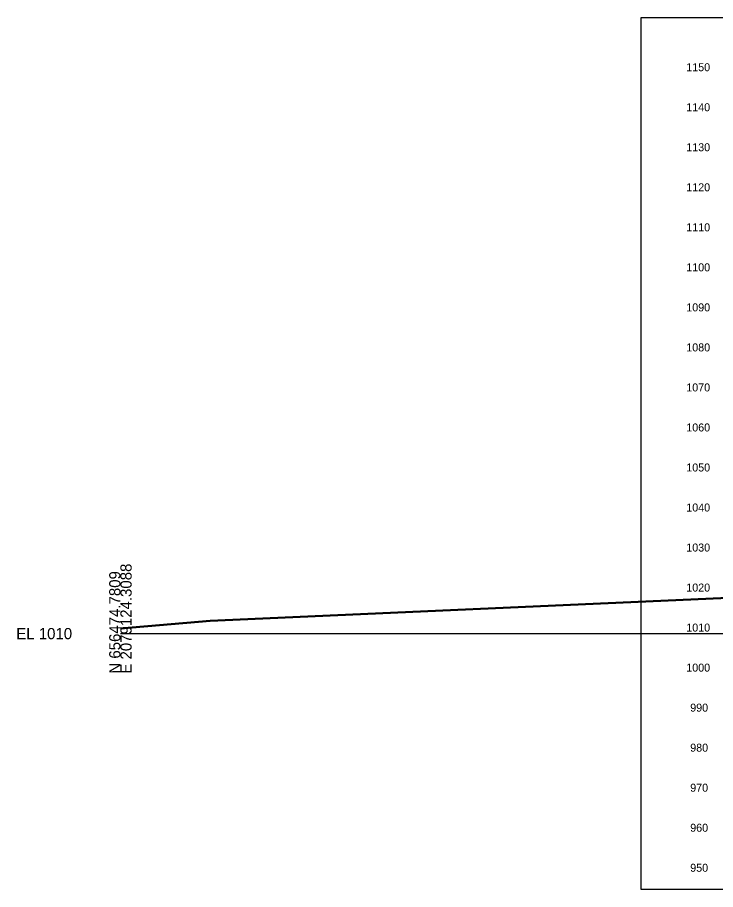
# Model space of a CAD drawing. Extents: x 1131015 to 1136271, y 133453 to 174329.
# Drawn here: x 1131014.8 to 1131189, y 165603.7 to 165821.6 of the extents above; entities that cross this region are included whole.
import ezdxf

# ---------------------------------------------------------------- set-up
doc = ezdxf.new("R2010")
doc.units = 0
for name, color, linetype in [('DESIGN - SHEET - Corner Text', 7, 'Continuous'), ('DESIGN - SHEET - Light Grid', 7, 'Continuous'), ('DESIGN - SHEET - Plot Shape', 7, 'Continuous'), ('SURVEY - GROUND - Bottom of Topsoil Layer', 7, 'Continuous'), ('SURVEY - GROUND - Top of Ground', 7, 'Continuous')]:
    doc.layers.add(name, color=color, linetype=linetype)

msp = doc.modelspace()

# ---------------------------------------------------------------- linework, layer by layer
at = {"layer": 'DESIGN - SHEET - Light Grid'}
msp.add_line((1131040.46, 165667.66), (1131340.46, 165667.66), dxfattribs=at)
at = {"layer": 'DESIGN - SHEET - Plot Shape'}
msp.add_lwpolyline([(1131170.46, 165821.6), (1131510.46, 165821.6), (1131510.46, 165603.72), (1131170.46, 165603.72)], close=True, dxfattribs=at)
at = {"layer": 'SURVEY - GROUND - Bottom of Topsoil Layer'}
for p, q in [((1131062.85, 165670.78), (1131195, 165676.63)), ((1131040.46, 165668.83), (1131062.85, 165670.78))]:
    msp.add_line(p, q, dxfattribs=at)
at = {"layer": 'SURVEY - GROUND - Top of Ground'}
for p, q in [((1131062.85, 165671.03), (1131195, 165676.88)), ((1131040.46, 165669.08), (1131062.85, 165671.03))]:
    msp.add_line(p, q, dxfattribs=at)

# ---------------------------------------------------------------- texts
at = {"layer": 'DESIGN - SHEET - Corner Text'}
for s, p in [('1150', (1131181.7, 165808.16)), ('1140', (1131181.7, 165798.16)), ('1130', (1131181.7, 165788.16)), ('1120', (1131181.7, 165778.16)), ('1110', (1131181.7, 165768.16)), ('1100', (1131181.7, 165758.16)), ('1090', (1131181.7, 165748.16)), ('1080', (1131181.7, 165738.16)), ('1070', (1131181.7, 165728.16)), ('1060', (1131181.7, 165718.16)), ('1050', (1131181.7, 165708.16)), ('1040', (1131181.7, 165698.16)), ('1030', (1131181.7, 165688.16)), ('1020', (1131181.7, 165678.16)), ('1010', (1131181.7, 165668.16)), ('1000', (1131181.7, 165658.16)), ('990', (1131182.68, 165648.16)), ('980', (1131182.68, 165638.16)), ('970', (1131182.68, 165628.16)), ('960', (1131182.68, 165618.16)), ('950', (1131182.68, 165608.16))]:
    msp.add_text(s, height=2, dxfattribs=at).set_placement(p)
at = {"layer": 'DESIGN - SHEET - Light Grid'}
for s, p in [('E 2079124.3088', (1131043.26, 165657.66)), ('N 656474.7809', (1131040.46, 165657.66))]:
    msp.add_text(s, height=2.8, rotation=90, dxfattribs=at).set_placement(p)
msp.add_text('EL 1010', height=2.8, dxfattribs=at).set_placement((1131014.46, 165666.26))

doc.saveas('drawing.dxf')
